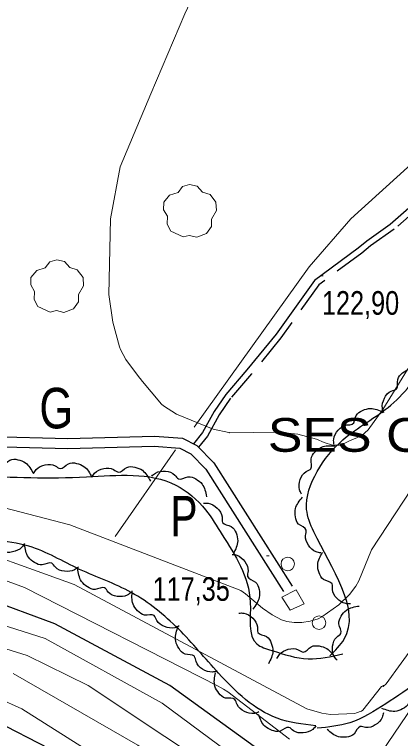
# Model space of a CAD drawing. Extents: x 483843 to 488449, y 4381269 to 4384483.
# Drawn here: x 484634.4 to 484777.4, y 4383458.7 to 4383726.9 of the extents above; entities that cross this region are included whole.
import ezdxf
from ezdxf.enums import TextEntityAlignment as Align

# ---------------------------------------------------------------- set-up
doc = ezdxf.new("R2010")
doc.units = 0
doc.header["$LTSCALE"] = 3.8
doc.linetypes.add('LONG_DASHED', pattern=[7.5, 6, -1.5])
doc.linetypes.add('MEDIUM_DASHED', pattern=[4.5, 3, -1.5])
for name, color, linetype, lineweight in [('15', 7, 'LONG_DASHED', 13), ('27', 7, 'Continuous', 25), ('29', 7, 'Continuous', 13), ('37', 7, 'Continuous', 25), ('38', 7, 'Continuous', 25), ('43', 7, 'Continuous', 25), ('47', 7, 'Continuous', 35), ('51', 7, 'Continuous', 13), ('7', 7, 'Continuous', 13), ('8', 7, 'Continuous', 25), ('9', 7, 'Continuous', 13)]:
    doc.layers.add(name, color=color, linetype=linetype, lineweight=lineweight)
doc.layers.add('31', color=7, linetype='Continuous')
doc.layers.add('5', color=7, linetype='Continuous')

msp = doc.modelspace()

# ---------------------------------------------------------------- linework, layer by layer
at = {"layer": '15'}
msp.add_spline([(485400.79, 4383245.56), (485366.79, 4383254.46), (485349.06, 4383265.95), (485335.06, 4383279.34), (485325.06, 4383291.04), (485319.26, 4383301.47), (485316.79, 4383311.82), (485317.67, 4383326.99), (485317.51, 4383342.72), (485315.45, 4383356.54), (485311.11, 4383375.24), (485304.67, 4383396.11), (485302.81, 4383413.58), (485295.88, 4383427.71), (485283.48, 4383443.67), (485274.41, 4383458.47), (485261.63, 4383473.96), (485248.35, 4383487.62), (485231.39, 4383496.46), (485206.95, 4383503.97), (485193.14, 4383504.9), (485172.81, 4383504.39), (485157.78, 4383504.12), (485145.67, 4383503.51), (485134.2, 4383504.43), (485123.74, 4383508.44), (485114.92, 4383511.93), (485112.2, 4383519.17), (485112.66, 4383528.99), (485114.36, 4383533.28), (485118.17, 4383541.74), (485121.31, 4383564.66), (485114.52, 4383595.67), (485109.69, 4383608.55), (485102.62, 4383619.36), (485089.28, 4383632.72), (485077.31, 4383638.83), (485057.92, 4383643.83), (485043.91, 4383643.5), (485030.6, 4383637.83), (485020.31, 4383630.47), (485011.46, 4383621.88), (484999.37, 4383601.37), (484981.13, 4383564.54), (484972.78, 4383546.81), (484964.72, 4383533.9), (484948.73, 4383515.05), (484938.85, 4383501.38), (484922.26, 4383484.64), (484903.34, 4383464.23), (484878.47, 4383440.05), (484853, 4383412.61), (484831.2, 4383387.67), (484805.14, 4383358.11), (484790.45, 4383334.7), (484768.3, 4383297.93), (484757.66, 4383281.26), (484749.41, 4383271.28), (484740.24, 4383261.88), (484732.92, 4383256.49), (484722.63, 4383254.85), (484718.27, 4383254.66), (484706.61, 4383259.28), (484700.75, 4383263.84), (484695.83, 4383273.7), (484694.44, 4383282.5), (484695.04, 4383297.06), (484696.68, 4383304.96), (484697.51, 4383309.13), (484702.36, 4383327.31), (484705.59, 4383338.26)], degree=3, dxfattribs=at)
at = {"layer": '27'}
for points in [[(484751.22, 4383489.34), (484756.51, 4383495.49), (484745.3, 4383535.28), (484742.64, 4383543.61), (484746.52, 4383557.62), (484756.05, 4383569.31), (484773.86, 4383582.26), (484787.94, 4383600.38), (484790.92, 4383606.81), (484801.14, 4383634.69), (484810.37, 4383651.59), (484815.95, 4383663.55), (484844.91, 4383701.14), (484865.32, 4383724.14), (484871.55, 4383729.12), (484932.91, 4383782.05), (484957.28, 4383800.57), (484984.73, 4383809.31), (484996.31, 4383801.48), (485006.38, 4383787.78), (485020.06, 4383771.48), (485040.43, 4383753.67), (485058.81, 4383738.92), (485075.21, 4383734.51), (485086.03, 4383740.33), (485090.23, 4383789.19), (485084.45, 4383801.97), (485066.61, 4383811.07), (485048.82, 4383815.11), (485026.93, 4383822.33), (485026.65, 4383841.93), (485041.68, 4383867.53), (485057.41, 4383891.99), (485077.46, 4383912.68), (485094.04, 4383927.94), (485104.64, 4383938.65), (485116.11, 4383941.78), (485127.04, 4383942.28), (485139.76, 4383948.55), (485137.99, 4383961.13), (485138.77, 4383978.1), (485148.32, 4383988.79), (485165.27, 4384013), (485164.63, 4384035.63), (485164.03, 4384041.23), (485165.37, 4384066.34), (485175.32, 4384086.85), (485185.76, 4384105.09), (485198.7, 4384128.93), (485200.81, 4384133.71)], [(484771.23, 4383579.35), (484770.7, 4383581.04), (484771.45, 4383584.76), (484774, 4383587.43), (484775.9, 4383588.22), (484776.42, 4383591.74), (484778.19, 4383594.14), (484780.84, 4383595.61), (484785.79, 4383595.44)], [(484100.18, 4383518.27), (484175.5, 4383526.23), (484263.69, 4383537.26), (484281.44, 4383543.39), (484323.7, 4383576.47), (484345.13, 4383588.11), (484350.64, 4383590.56), (484356.77, 4383588.11), (484365.95, 4383583.21), (484390.45, 4383569.12), (484418, 4383565.44), (484471.89, 4383563.61), (484483.53, 4383561.15), (484486.59, 4383558.7), (484487.81, 4383552.58), (484489.04, 4383543.39), (484498.22, 4383540.32), (484509.86, 4383540.94), (484512.92, 4383542.78), (484541.7, 4383559.93), (484579.67, 4383560.54), (484661.11, 4383555.64), (484694.18, 4383552.58), (484705.2, 4383543.39), (484711.33, 4383534.2), (484721.74, 4383509.08), (484724.19, 4383493.76), (484729.7, 4383491.31), (484743.17, 4383488.25), (484756.03, 4383490.09)], [(484752.74, 4383567.79), (484752.67, 4383569.56), (484754.36, 4383572.96), (484757.53, 4383574.86), (484759.56, 4383575.14), (484760.99, 4383578.39), (484763.32, 4383580.25), (484766.26, 4383580.98), (484771, 4383579.52)], [(484740.75, 4383549.27), (484740.01, 4383550.88), (484740.26, 4383554.66), (484742.45, 4383557.64), (484744.22, 4383558.67), (484744.28, 4383562.23), (484745.72, 4383564.84), (484748.15, 4383566.64), (484753.09, 4383567.12)], [(484619.75, 4383558.22), (484620.74, 4383559.69), (484624.12, 4383561.42), (484627.79, 4383561.08), (484629.6, 4383560.1), (484632.67, 4383561.88), (484635.66, 4383562), (484638.45, 4383560.84), (484641.41, 4383556.86)], [(484641.41, 4383556.87), (484642.4, 4383558.34), (484645.78, 4383560.07), (484649.45, 4383559.73), (484651.25, 4383558.75), (484654.33, 4383560.53), (484657.31, 4383560.65), (484660.11, 4383559.49), (484663.07, 4383555.51)], [(484663.07, 4383555.51), (484664.06, 4383556.98), (484667.44, 4383558.7), (484671.12, 4383558.35), (484672.92, 4383557.36), (484676, 4383559.13), (484678.98, 4383559.24), (484681.77, 4383558.07), (484684.72, 4383554.08)], [(484685.23, 4383555.95), (484686.61, 4383557.07), (484690.35, 4383557.73), (484693.76, 4383556.33), (484695.2, 4383554.86), (484698.66, 4383555.66), (484701.55, 4383554.89), (484703.88, 4383552.97), (484705.53, 4383548.29)], [(484704.37, 4383545.85), (484706.15, 4383545.86), (484709.49, 4383544.06), (484711.28, 4383540.83), (484711.49, 4383538.79), (484714.7, 4383537.26), (484716.48, 4383534.86), (484717.1, 4383531.9), (484715.49, 4383527.21)], [(484747.86, 4383527.48), (484746.13, 4383527.86), (484743.27, 4383530.35), (484742.22, 4383533.89), (484742.47, 4383535.93), (484739.67, 4383538.13), (484738.46, 4383540.86), (484738.5, 4383543.88), (484741.1, 4383548.1)], [(484746.07, 4383463.39), (484731.66, 4383466.23), (484710.02, 4383482.88), (484695.11, 4383499.3), (484677.67, 4383512.8), (484658.52, 4383521.38), (484639.72, 4383529.93), (484613.7, 4383532.52), (484586.23, 4383535), (484560.15, 4383534.96), (484534.42, 4383531.45), (484512.75, 4383525.74), (484483.15, 4383513.44), (484467.12, 4383503.74), (484451.7, 4383489.36), (484436.59, 4383474.55), (484422.24, 4383456.04), (484409.9, 4383439.95), (484397.9, 4383426.91), (484376.97, 4383409.36), (484364.26, 4383397.36), (484342.02, 4383394.45), (484320.75, 4383398.94), (484298.45, 4383413.96), (484280.25, 4383425.55), (484249, 4383445.78), (484235.85, 4383460.09), (484215.96, 4383472.77), (484198.91, 4383469.03), (484171.82, 4383453.81), (484146.49, 4383453.37), (484110.53, 4383453.53), (484099.05, 4383450.9)], [(484638.04, 4383530.98), (484637.03, 4383529.52), (484633.64, 4383527.82), (484629.97, 4383528.2), (484628.18, 4383529.2), (484625.08, 4383527.45), (484622.1, 4383527.37), (484619.32, 4383528.56), (484616.4, 4383532.57)], [(484658.07, 4383522.27), (484656.65, 4383521.2), (484652.89, 4383520.67), (484649.53, 4383522.19), (484648.15, 4383523.71), (484644.66, 4383523.03), (484641.8, 4383523.9), (484639.54, 4383525.91), (484638.05, 4383530.64)], [(484715.03, 4383526.94), (484716.78, 4383526.63), (484719.74, 4383524.26), (484720.93, 4383520.77), (484720.77, 4383518.72), (484723.66, 4383516.65), (484724.99, 4383513.97), (484725.08, 4383510.95), (484722.65, 4383506.62)], [(484758.87, 4383508.66), (484757.1, 4383508.72), (484753.84, 4383510.66), (484752.17, 4383513.96), (484752.05, 4383516.01), (484748.91, 4383517.67), (484747.23, 4383520.14), (484746.73, 4383523.12), (484748.53, 4383527.74)], [(484677.63, 4383512.85), (484676.18, 4383511.82), (484672.41, 4383511.38), (484669.09, 4383512.98), (484667.74, 4383514.54), (484664.24, 4383513.94), (484661.4, 4383514.88), (484659.19, 4383516.94), (484657.81, 4383521.71)], [(484765.69, 4383261.07), (484772.77, 4383267.03), (484783.88, 4383286.41), (484794.47, 4383303.87), (484811.16, 4383335.12), (484823.27, 4383356.51), (484826.69, 4383392.81), (484818.65, 4383408.93), (484807.73, 4383435.48), (484803.51, 4383471.24), (484815.68, 4383488.61), (484829.05, 4383513.37), (484819.83, 4383521.63), (484808.59, 4383508.1), (484799.47, 4383495.32), (484784.45, 4383480.32), (484771.97, 4383471.57), (484758.65, 4383464.57), (484746.55, 4383462.53)], [(484695.39, 4383500.44), (484693.75, 4383499.76), (484689.98, 4383500.16), (484687.09, 4383502.45), (484686.12, 4383504.26), (484682.57, 4383504.46), (484680.01, 4383506), (484678.31, 4383508.5), (484678.02, 4383513.45)], [(484753.89, 4383487.73), (484752.82, 4383489.15), (484752.26, 4383492.9), (484753.77, 4383496.27), (484755.28, 4383497.66), (484754.58, 4383501.15), (484755.43, 4383504.01), (484757.42, 4383506.28), (484762.14, 4383507.8)], [(484717.56, 4383505.17), (484719.33, 4383505.16), (484722.65, 4383503.31), (484724.41, 4383500.07), (484724.59, 4383498.02), (484727.78, 4383496.46), (484729.53, 4383494.04), (484730.12, 4383491.07), (484728.46, 4383486.4)], [(484709.44, 4383483.69), (484707.7, 4383483.32), (484704.07, 4383484.41), (484701.66, 4383487.2), (484701.04, 4383489.16), (484697.59, 4383490.01), (484695.36, 4383492), (484694.14, 4383494.76), (484694.77, 4383499.68)], [(484731.65, 4383488.3), (484732.55, 4383489.82), (484735.82, 4383491.75), (484739.51, 4383491.62), (484741.37, 4383490.75), (484744.34, 4383492.71), (484747.31, 4383492.99), (484750.16, 4383492), (484753.35, 4383488.2)], [(484724.97, 4383468.57), (484723.28, 4383468.03), (484719.55, 4383468.76), (484716.88, 4383471.3), (484716.07, 4383473.19), (484712.55, 4383473.69), (484710.14, 4383475.45), (484708.66, 4383478.09), (484708.8, 4383483.05)], [(484787.86, 4383482.87), (484788.05, 4383481.1), (484786.6, 4383477.6), (484783.58, 4383475.48), (484781.57, 4383475.06), (484780.38, 4383471.71), (484778.19, 4383469.69), (484775.31, 4383468.76), (484770.48, 4383469.87)], [(484771.06, 4383468.28), (484770.64, 4383466.55), (484768.07, 4383463.76), (484764.5, 4383462.81), (484762.47, 4383463.11), (484760.2, 4383460.38), (484757.44, 4383459.24), (484754.42, 4383459.36), (484750.27, 4383462.08)], [(484746.07, 4383463.39), (484744.89, 4383462.06), (484741.32, 4383460.79), (484737.72, 4383461.61), (484736.06, 4383462.82), (484732.78, 4383461.46), (484729.8, 4383461.74), (484727.19, 4383463.26), (484724.78, 4383467.6)]]:
    msp.add_spline(points, degree=3, dxfattribs=at)
at = {"layer": '29'}
for points in [[(484696.87, 4383644.56), (484692.33, 4383646.68), (484690.92, 4383649.22), (484691.02, 4383652.2), (484689.65, 4383654.61), (484689.69, 4383657.36), (484691.85, 4383659.96), (484695.04, 4383660.96), (484696.69, 4383663.15), (484699.26, 4383663.98), (484702.12, 4383663.33), (484704.07, 4383661.06), (484706.88, 4383660.24), (484709.01, 4383657.39), (484709.25, 4383654.26), (484707.37, 4383651.11), (484707.37, 4383648.43), (484705.55, 4383645.82), (484701.93, 4383644.48), (484699.16, 4383645.11)], [(484647.62, 4383616.67), (484643.08, 4383618.79), (484641.67, 4383621.33), (484641.77, 4383624.31), (484640.4, 4383626.72), (484640.44, 4383629.47), (484642.6, 4383632.07), (484645.79, 4383633.07), (484647.44, 4383635.26), (484650.01, 4383636.09), (484652.87, 4383635.44), (484654.82, 4383633.17), (484657.63, 4383632.35), (484659.76, 4383629.5), (484660, 4383626.37), (484658.12, 4383623.22), (484658.12, 4383620.54), (484656.3, 4383617.93), (484652.68, 4383616.59), (484649.91, 4383617.22)]]:
    msp.add_lwpolyline(points, close=True, dxfattribs=at)
at = {"layer": '37'}
for points in [[(484358.1, 4383609.8), (484367.68, 4383599.4), (484371.45, 4383595.48), (484376.7, 4383592.22), (484383.6, 4383589.04), (484402.95, 4383582.04), (484416.96, 4383578.25), (484432.28, 4383576.2), (484458.83, 4383573.36), (484502.94, 4383572.73), (484590.86, 4383572.07), (484625.69, 4383570.64), (484654.14, 4383569.88), (484686.28, 4383570.71), (484696.59, 4383569.94), (484701.94, 4383567.3), (484708.27, 4383560.8), (484737.22, 4383515.13)], [(484355.45, 4383607.15), (484365.28, 4383596.27), (484369.14, 4383592.47), (484374.49, 4383589.09), (484382.08, 4383585.61), (484401.82, 4383578.46), (484416.25, 4383574.56), (484430.25, 4383572.51), (484458.58, 4383569.62), (484502.9, 4383568.98), (484590.77, 4383568.32), (484625.56, 4383566.89), (484654.14, 4383566.13), (484686.19, 4383566.96), (484695.59, 4383566.26), (484699.7, 4383564.23), (484705.31, 4383558.47), (484734.06, 4383513.12)]]:
    msp.add_lwpolyline(points, dxfattribs=at)
at = {"layer": '38', "linetype": 'MEDIUM_DASHED'}
msp.add_lwpolyline([(484863.98, 4383734.11), (484856.15, 4383726.52), (484840, 4383713.26), (484832.7, 4383705.86), (484825.74, 4383699.06), (484815.11, 4383688.83), (484803.95, 4383679.39), (484799.62, 4383672.8), (484794.51, 4383663.74), (484784.96, 4383656.08), (484775.03, 4383647.35), (484766.34, 4383641.21), (484763.09, 4383638.56), (484747.14, 4383626.79), (484733.1, 4383607.12), (484722.19, 4383593.82), (484714.44, 4383584.83), (484710.24, 4383578.66), (484705.91, 4383570.77), (484702.59, 4383566.64)], dxfattribs=at)
at = {"layer": '38'}
msp.add_lwpolyline([(484854.64, 4383728.2), (484838.48, 4383714.93), (484831.11, 4383707.47), (484824.17, 4383700.68), (484813.59, 4383690.51), (484802.24, 4383680.9), (484797.69, 4383673.97), (484792.75, 4383665.23), (484783.5, 4383657.81), (484773.63, 4383649.13), (484764.97, 4383643.01), (484761.71, 4383640.34), (484745.51, 4383628.4), (484731.31, 4383608.49), (484720.46, 4383595.28), (484712.65, 4383586.2), (484708.31, 4383579.85), (484704.02, 4383572.03), (484700.71, 4383567.91)], dxfattribs=at)
at = {"layer": '43', "lineweight": 13}
for centre in [(484735.64, 4383523.38), (484747.23, 4383501.61)]:
    msp.add_circle(centre, 2.5, dxfattribs=at)
at = {"layer": '47', "lineweight": 13}
msp.add_lwpolyline([(484741.68, 4383508.59), (484738.77, 4383513.77), (484733.49, 4383511.12), (484736.49, 4383506.23)], close=True, dxfattribs=at)
at = {"layer": '51'}
msp.add_line((484694.09, 4383565.61), (484671.7, 4383533.52), dxfattribs=at)
msp.add_lwpolyline([(484810.16, 4383697.57), (484759.06, 4383651.18), (484743.59, 4383633.42), (484700.94, 4383574.11)], dxfattribs=at)
at = {"layer": '7'}
for p, q in [((484747.8, 4383630.07), (484748.8, 4383630.07)), ((484727.81, 4383526.43), (484728.81, 4383526.43))]:
    msp.add_line(p, q, dxfattribs=at)
at = {"layer": '8'}
for points in [[(484742.83, 4383441.6), (484692, 4383478.38), (484649.33, 4383501.16), (484623.91, 4383510.53)], [(484659.56, 4383448.54), (484614.91, 4383471.61)]]:
    msp.add_lwpolyline(points, dxfattribs=at)
at = {"layer": '9'}
for points in [[(484684.92, 4383697.58), (484697.44, 4383727.19), (484706.58, 4383746.74), (484713.19, 4383760.6), (484715.06, 4383767.61)], [(484684.92, 4383697.58), (484673.48, 4383670.53), (484669.98, 4383651.25), (484669.33, 4383623.24), (484670.83, 4383612.94), (484673.28, 4383603.81), (484673.67, 4383602.81), (484675.58, 4383599.12), (484680.65, 4383592.3), (484681.06, 4383591.96), (484681.13, 4383591.87), (484681.21, 4383591.7), (484688.81, 4383582.56), (484689.53, 4383581.96), (484694.38, 4383578.83), (484707.94, 4383573.27)], [(484917.96, 4383681.21), (484916.37, 4383679.97), (484914.54, 4383678.06), (484913.41, 4383676.49), (484912.52, 4383674.71), (484911.74, 4383672.54), (484910.71, 4383667), (484910.71, 4383653.78), (484914.16, 4383616.53), (484914.09, 4383615.1), (484912.54, 4383609.59), (484911.48, 4383607.31), (484910.92, 4383606.44), (484901.5, 4383597.28), (484898.95, 4383595.46), (484883.68, 4383588.8), (484850.41, 4383561.7), (484827.29, 4383537.45), (484770.2, 4383453.35)], [(484732.09, 4383572.15), (484739.34, 4383571.49), (484746.27, 4383569.59), (484749.11, 4383568.33), (484752.26, 4383567.39), (484754.78, 4383567.39), (484756.04, 4383567.7), (484758.56, 4383568.96), (484762.97, 4383570.85), (484765.49, 4383573.06), (484770.85, 4383580.63), (484781.56, 4383597.96), (484790.06, 4383610.88), (484805.16, 4383636.37)], [(484707.94, 4383573.27), (484713.79, 4383572.03), (484713.79, 4383572.06), (484713.8, 4383572.07), (484713.86, 4383572.07), (484713.92, 4383572.05), (484713.95, 4383572.04), (484714, 4383572.01), (484732.09, 4383572.15)], [(484587.34, 4383555.36), (484654.83, 4383537.88), (484718.24, 4383513.49), (484719.99, 4383512.31), (484726.26, 4383507.02), (484729.83, 4383504.55), (484733.3, 4383502.71), (484735.25, 4383502.11), (484738.01, 4383501.7), (484740.87, 4383501.69), (484743.94, 4383502.19), (484746.96, 4383503.11), (484748.28, 4383503.81), (484754.53, 4383508.2), (484758.53, 4383512.03), (484760.85, 4383515.11), (484762.02, 4383517.16), (484766.72, 4383528.66), (484787.36, 4383559.98)], [(484794.36, 4383509.56), (484772.15, 4383478.98), (484771.02, 4383478), (484770.96, 4383477.96), (484770.92, 4383477.95), (484771.09, 4383478.31), (484771.08, 4383478.33), (484771.06, 4383478.34), (484770.82, 4383478.26), (484770.37, 4383478.04), (484770.32, 4383477.96), (484763.47, 4383469.25), (484762.98, 4383468.89), (484762.87, 4383468.82), (484761.16, 4383468.18), (484760.49, 4383468.02), (484751.47, 4383467.63), (484748.24, 4383468.08), (484742.73, 4383469.69), (484656.52, 4383515.74), (484609.06, 4383532.85)], [(484736.25, 4383458.53), (484713.48, 4383476.03), (484711.81, 4383477.04), (484710.68, 4383477.59), (484709.83, 4383478.13), (484638.03, 4383514.66), (484624.55, 4383519.6)], [(484731.08, 4383440.68), (484689.07, 4383471.75), (484645.74, 4383495.82), (484616.05, 4383505.13)], [(484747.27, 4383421.44), (484661.71, 4383478.36), (484639.1, 4383489.41), (484615.22, 4383496.86)], [(484698.19, 4383431.05), (484637.06, 4383469.68), (484610.68, 4383481.6)], [(484744.59, 4383409.06), (484743.32, 4383409.77), (484741.8, 4383410.8), (484735.02, 4383415.17), (484733.23, 4383416.77), (484732.31, 4383417.47), (484731.03, 4383418.76), (484729.84, 4383419.68), (484728.84, 4383420.61), (484682.1, 4383454.71), (484680.14, 4383456.3), (484633.84, 4383482.81)]]:
    msp.add_lwpolyline(points, dxfattribs=at)

# ---------------------------------------------------------------- texts
at = {"layer": '31'}
for s, width, p in [('G', 0.8, (484649.84, 4383573.61)), ('P', 0.75, (484697.17, 4383533.6))]:
    msp.add_text(s, height=15, dxfattribs=dict(at, width=width)).set_placement(p, align=Align.CENTER)
at = {"layer": '5', "width": 1.15}
msp.add_text('SES COVES BLANQUES', height=12.5, dxfattribs=at).set_placement((484728.26, 4383564.93))
at = {"layer": '7', "width": 0.8}
for s, p in [('122,90', (484748.3, 4383615.7)), ('117,35', (484685.55, 4383509.72))]:
    msp.add_text(s, height=8.75, dxfattribs=at).set_placement(p)

doc.saveas('drawing.dxf')
